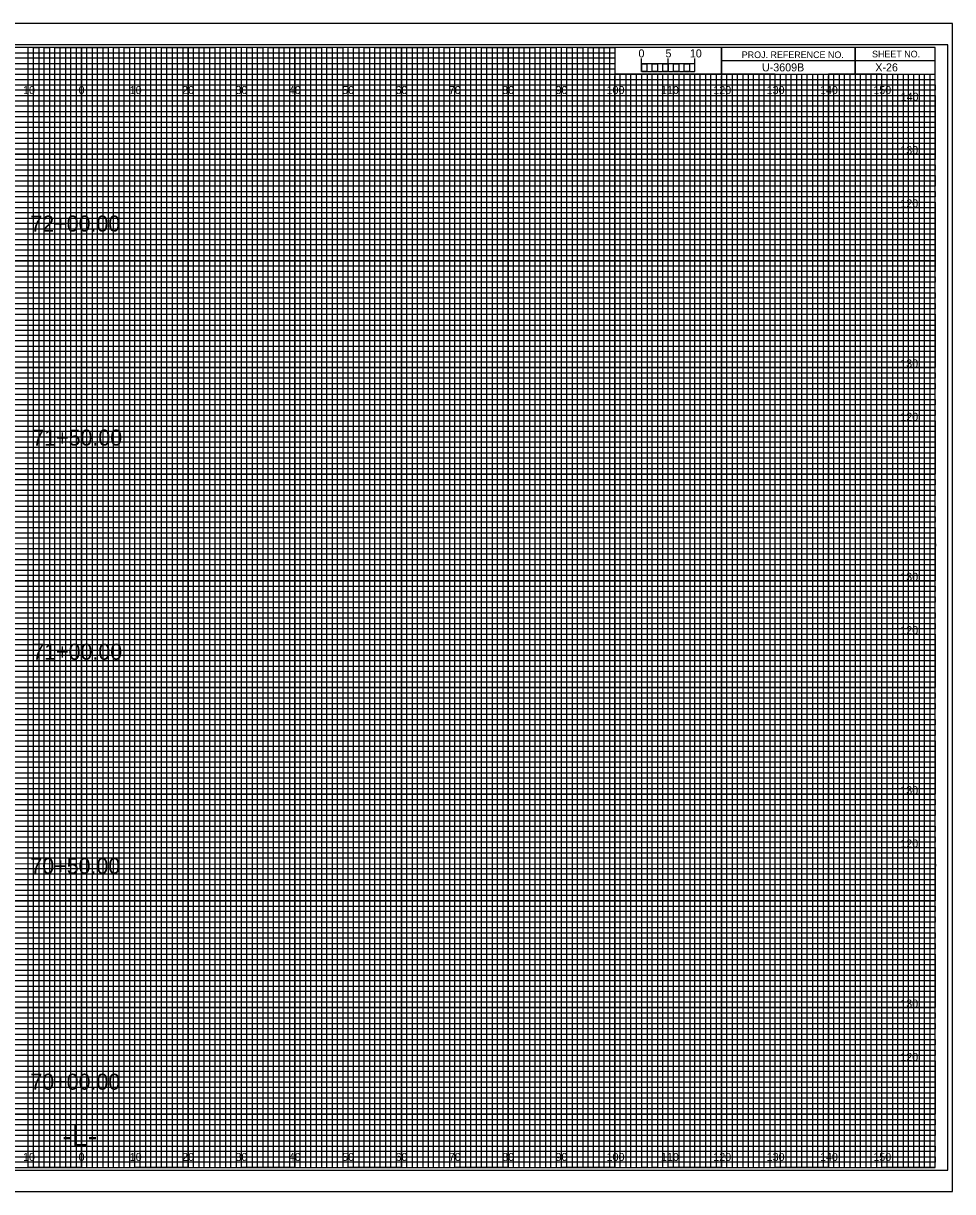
# Model space of a CAD drawing. Extents: x -13 to 329, y -17 to 10994.
# Drawn here: x 149.1 to 323.3, y 5275.5 to 5494.5 of the extents above; entities that cross this region are included whole.
import ezdxf

# ---------------------------------------------------------------- set-up
doc = ezdxf.new("R2010")
doc.units = 0
for name, color, linetype in [('Prop XS Alignment Label', 7, 'Continuous'), ('Prop XS Bar Scale Labels', 7, 'Continuous'), ('Prop XS Elevation Labels', 7, 'Continuous'), ('Prop XS Offset Labels', 7, 'Continuous'), ('Prop XS Project Number', 7, 'Continuous'), ('Prop XS Sheet Number', 7, 'Continuous'), ('Prop XS Station Labels', 7, 'Continuous'), ('Sheet Cross Section CELL', 7, 'Continuous'), ('Sheet Cross Section Grid Major CELL', 7, 'Continuous'), ('Sheet Cross Section Grid Middle CELL', 7, 'Continuous'), ('Sheet Cross Section Grid Minor 1 CELL', 7, 'Continuous'), ('Sheet Cross Section Grid Minor 2 CELL', 7, 'Continuous'), ('Sheet Cross Section Scale CELL', 7, 'Continuous'), ('Sheet Cutting Line CELL', 7, 'Continuous'), ('Sheet DOT Grid CELL', 7, 'Continuous'), ('Sheet Plot Border Inside CELL', 7, 'Continuous'), ('Sheet Plot Border Outside CELL', 7, 'Continuous')]:
    doc.layers.add(name, color=color, linetype=linetype)

msp = doc.modelspace()

# ---------------------------------------------------------------- linework, layer by layer
at = {"layer": 'Sheet Cross Section CELL'}
for p, q in [((305, 5490), (305, 5485)), ((305, 5485), (305, 5490)), ((280, 5487.5), (280, 5485)), ((320, 5487.49), (280, 5487.49)), ((280, 5485), (320, 5485))]:
    msp.add_line(p, q, dxfattribs=at)
for points in [[(320, 5490), (0, 5490), (0, 5280), (320, 5280)], [(280, 5490), (260, 5490), (260, 5485.03), (280, 5485.03)], [(320, 5490), (280, 5490), (280, 5485), (320, 5485)]]:
    msp.add_lwpolyline(points, close=True, dxfattribs=at)
at = {"layer": 'Sheet Cross Section Grid Major CELL'}
for p, q in [((150, 5490), (140, 5490)), ((150, 5280), (150, 5490)), ((170, 5490), (160, 5490)), ((160, 5490), (160, 5280)), ((170, 5280), (170, 5490)), ((190, 5490), (180, 5490)), ((180, 5490), (180, 5280)), ((190, 5280), (190, 5490)), ((210, 5490), (200, 5490)), ((200, 5490), (200, 5280)), ((210, 5280), (210, 5490)), ((230, 5490), (220, 5490)), ((220, 5490), (220, 5280)), ((230, 5280), (230, 5490)), ((250, 5490), (240, 5490)), ((240, 5490), (240, 5280)), ((250, 5280), (250, 5490)), ((260, 5490), (260, 5280)), ((270, 5280), (270, 5485)), ((290, 5485), (280, 5485)), ((280, 5485), (280, 5280)), ((290, 5280), (290, 5485)), ((310, 5485), (300, 5485)), ((300, 5485), (300, 5280)), ((310, 5280), (310, 5485)), ((160, 5280), (150, 5280)), ((180, 5280), (170, 5280)), ((200, 5280), (190, 5280)), ((220, 5280), (210, 5280)), ((240, 5280), (230, 5280)), ((260, 5280), (250, 5280)), ((280, 5280), (270, 5280)), ((300, 5280), (290, 5280)), ((320, 5280), (310, 5280)), ((320, 5280), (320, 5280))]:
    msp.add_line(p, q, dxfattribs=at)
for points in [[(0, 5480), (320, 5480), (320, 5470), (0, 5470)], [(0, 5460), (320, 5460), (320, 5450), (0, 5450)], [(0, 5440), (320, 5440), (320, 5430), (0, 5430)], [(0, 5420), (320, 5420), (320, 5410), (0, 5410)], [(0, 5400), (320, 5400), (320, 5390), (0, 5390)], [(0, 5380), (320, 5380), (320, 5370), (0, 5370)], [(0, 5360), (320, 5360), (320, 5350), (0, 5350)], [(0, 5340), (320, 5340), (320, 5330), (0, 5330)], [(0, 5320), (320, 5320), (320, 5310), (0, 5310)], [(0, 5300), (320, 5300), (320, 5290), (0, 5290)]]:
    msp.add_lwpolyline(points, dxfattribs=at)
at = {"layer": 'Sheet Cross Section Grid Middle CELL'}
for points in [[(145, 5280), (155, 5280), (155, 5490), (165, 5490), (165, 5280), (175, 5280), (175, 5490), (185, 5490), (185, 5280), (195, 5280), (195, 5490), (205, 5490), (205, 5280), (215, 5280), (215, 5490), (225, 5490), (225, 5280), (235, 5280), (235, 5490), (245, 5490), (245, 5280), (255, 5280), (255, 5490), (259.93, 5490), (260, 5490), (260, 5485), (264.99, 5485), (264.99, 5280), (275, 5280), (275, 5485), (285, 5485), (285, 5280), (295, 5280), (295, 5485), (305, 5485), (305, 5280), (315, 5280), (315, 5485)], [(0, 5485), (275, 5485)], [(0, 5465), (320, 5465), (320, 5475), (0, 5475)], [(0, 5445), (320, 5445), (320, 5455), (0, 5455)], [(0, 5425), (320, 5425), (320, 5435), (0, 5435)], [(0, 5405), (320, 5405), (320, 5415), (0, 5415)], [(0, 5385), (320, 5385), (320, 5395), (0, 5395)], [(0, 5365), (320, 5365), (320, 5375), (0, 5375)], [(0, 5345), (320, 5345), (320, 5355), (0, 5355)], [(0, 5325), (320, 5325), (320, 5335), (0, 5335)], [(0, 5305), (320, 5305), (320, 5315), (0, 5315)], [(0, 5285), (320, 5285), (320, 5295), (0, 5295)]]:
    msp.add_lwpolyline(points, dxfattribs=at)
at = {"layer": 'Sheet Cross Section Grid Minor 1 CELL'}
for p, q in [((0, 5489), (260, 5489)), ((260, 5489), (260, 5487.98)), ((260, 5487.98), (0, 5487.98)), ((0, 5487), (260, 5487)), ((260, 5487), (260, 5485.89)), ((260, 5485.89), (0, 5485.89)), ((0, 5484), (320, 5484))]:
    msp.add_line(p, q, dxfattribs=at)
for points in [[(0, 5483), (270, 5483), (320, 5483), (320, 5482), (0, 5482)], [(0, 5481), (320, 5481), (320, 5479), (0, 5479)], [(0, 5478), (320, 5478), (320, 5477), (0, 5476.98)], [(0, 5476), (320, 5476), (320, 5474), (0, 5474)], [(0, 5473), (320, 5473), (320, 5472), (0, 5472)], [(0, 5471), (320, 5471), (320, 5469), (0, 5469)], [(0, 5468), (320, 5468), (320, 5467), (0, 5467)], [(0, 5466), (320, 5466), (320, 5464), (0, 5464)], [(0, 5463), (320, 5463), (320, 5462), (0, 5462)], [(0, 5461), (320, 5461), (320, 5459), (0, 5459)], [(0, 5458), (320, 5458), (320, 5457), (0, 5457)], [(0, 5456), (320, 5456), (320, 5453.95), (320, 5453), (320, 5452), (0, 5452)], [(0, 5454), (320, 5454), (320, 5453), (0, 5453)], [(0, 5451), (320, 5451), (320, 5449), (0, 5449.03)], [(0, 5449.03), (320, 5449), (320, 5448), (0, 5448)], [(0, 5447), (320, 5447), (320, 5446), (0, 5446)], [(0, 5444), (320, 5444), (320, 5443), (0, 5443)], [(0, 5442), (320, 5442), (320, 5441), (0, 5441)], [(-0.07, 5438.89), (320, 5438.89), (320, 5437.88), (-0.07, 5437.88)], [(0, 5437), (320, 5437), (320, 5436), (0, 5436)], [(0, 5434), (320, 5434), (320, 5433), (0, 5433)], [(0, 5432), (320, 5432), (320, 5431), (0, 5431)], [(0, 5429), (320, 5429), (320, 5428), (0, 5428)], [(0, 5427), (320, 5427), (320, 5426), (0, 5426)], [(0, 5424), (320, 5424), (320, 5423), (0, 5423)], [(0, 5422), (320, 5422), (320, 5421), (0, 5421)], [(0, 5419), (320, 5419), (319.99, 5417.98), (0, 5418)], [(0, 5417), (320, 5417), (320, 5416), (0, 5416)], [(0, 5414), (320, 5414), (320, 5413), (0, 5413)], [(0, 5412), (320, 5412), (320, 5411), (0, 5411)], [(0, 5409), (320, 5409), (320, 5408), (0, 5408)], [(0, 5407), (320, 5407), (320, 5406), (0, 5406)], [(0, 5404), (320, 5404), (320, 5403), (0, 5403)], [(0, 5402), (320, 5402), (320, 5401), (0, 5401)], [(0, 5399), (320, 5399), (320, 5398), (0, 5398)], [(0, 5396.99), (320.07, 5396.91), (320, 5396), (0, 5396)], [(0, 5394), (320, 5394), (320, 5393), (0, 5393)], [(0, 5392), (320, 5392), (320, 5391), (0, 5391)], [(0, 5389), (320, 5389), (320, 5388), (0, 5388)], [(0, 5387), (320, 5387), (320, 5386), (0, 5386)], [(0, 5384), (320, 5384), (320, 5383), (0, 5383)], [(0, 5382), (320, 5382), (320, 5381), (0, 5381)], [(0, 5379), (320, 5379), (320, 5378), (0, 5378)], [(0, 5377), (320, 5377), (320, 5376), (0, 5376)], [(0, 5374), (320, 5374), (320, 5373), (0, 5373)], [(0, 5372), (320, 5372), (320, 5371), (0, 5371)], [(0, 5369), (320, 5369), (320, 5368), (0, 5368)], [(0, 5367), (320, 5367), (320, 5366), (0, 5366)], [(0, 5364), (320, 5364), (320, 5363), (0, 5363)], [(0, 5362), (320, 5362), (320, 5361), (0, 5361)], [(0, 5359), (320, 5359), (319.99, 5357.98), (0, 5358)], [(0, 5357), (320, 5357), (320, 5356), (0, 5356)], [(0, 5354), (320, 5354), (320, 5353), (0, 5353)], [(0, 5352), (320, 5352), (320, 5351), (0, 5351)], [(0, 5349), (320, 5349), (320, 5348), (0, 5348)], [(0, 5347), (320, 5347), (320, 5346), (0, 5346)], [(0, 5344), (320, 5344), (320, 5343), (0, 5343)], [(0, 5342), (320, 5342), (320, 5341), (0, 5341)], [(0, 5339), (320, 5339), (320, 5338), (0, 5338)], [(0, 5336.99), (320.07, 5336.91), (320, 5336), (0, 5336)], [(0, 5334), (320, 5334), (320, 5333), (0, 5333)], [(0, 5332), (320, 5332), (320, 5331), (0, 5331)], [(0, 5329), (320, 5329), (320, 5328), (0, 5328)], [(0, 5327), (320, 5327), (320, 5326), (0, 5326)], [(0, 5324), (320, 5324), (320, 5323), (0, 5323)], [(0, 5322), (320, 5322), (320, 5321), (0, 5321)], [(0, 5319), (320, 5319), (320, 5318), (0, 5318)], [(0, 5317), (320, 5317), (320, 5316), (0, 5316)], [(0, 5314), (320, 5314), (320, 5313), (0, 5313)], [(0, 5312), (320, 5312), (320, 5311), (0, 5311)], [(0, 5309), (320, 5309), (320, 5308), (0, 5308)], [(0, 5307), (320, 5307), (320, 5306), (0, 5306)], [(0, 5304), (320, 5304), (320, 5303), (0, 5303)], [(0, 5302), (320, 5302), (320, 5301), (0, 5301)], [(0, 5299), (320, 5299), (320, 5298), (0, 5298)], [(0, 5297), (320, 5297), (320, 5296), (0, 5296)], [(0, 5294), (320, 5294), (320, 5293), (0, 5293)], [(0, 5292), (320, 5292), (320, 5291), (0, 5291)], [(0, 5289), (320, 5289), (320, 5288), (0, 5288)], [(0, 5287), (320, 5287), (320, 5286), (0, 5286)], [(0, 5284), (320, 5284), (320, 5283), (0, 5283)], [(0, 5282), (320, 5282), (320, 5281), (0, 5281)]]:
    msp.add_lwpolyline(points, dxfattribs=at)
at = {"layer": 'Sheet Cross Section Grid Minor 2 CELL'}
for p, q in [((267, 5485), (266.01, 5485)), ((266.01, 5485), (266.01, 5280)), ((267, 5280), (267, 5485)), ((269, 5485), (268, 5485)), ((268, 5485), (268, 5280)), ((269, 5280), (269, 5485)), ((266.01, 5280), (265, 5280)), ((268, 5280), (267, 5280))]:
    msp.add_line(p, q, dxfattribs=at)
for points in [[(150, 5280), (151, 5280), (151, 5490), (152, 5490), (152, 5280)], [(152, 5280), (153, 5280), (153, 5490), (154, 5490), (154, 5280)], [(155, 5280), (156, 5280), (156, 5490), (157, 5490), (157, 5280)], [(157, 5280), (158, 5280), (158, 5490), (159, 5490), (159, 5280)], [(160, 5280), (161, 5280), (161, 5490), (162, 5490), (162, 5280)], [(162, 5280), (163, 5280), (163, 5490), (164, 5490), (164, 5280)], [(165, 5280), (166, 5280), (166, 5490), (167, 5490), (167, 5280)], [(167, 5280), (168, 5280), (168, 5490), (169, 5490), (169, 5280)], [(170, 5280), (171, 5280), (171, 5490), (172, 5490), (172, 5280)], [(172, 5280), (173, 5280), (173, 5490), (174, 5490), (174, 5280)], [(175, 5280), (176, 5280), (176, 5490), (177, 5490), (177, 5280)], [(177, 5280), (178, 5280), (178, 5490), (179, 5490), (179, 5280)], [(180, 5280), (181, 5280), (181, 5490), (182, 5490), (182, 5280)], [(182, 5280), (183, 5280), (183, 5490), (184, 5490), (184, 5280)], [(185, 5280), (186, 5280), (186, 5490), (187, 5490), (187, 5280)], [(187, 5280), (188, 5280), (188, 5490), (189, 5490), (189, 5280)], [(190, 5280), (191, 5280), (191, 5490), (192, 5490), (192, 5280)], [(192, 5280), (193, 5280), (193, 5490), (194, 5490), (194, 5280)], [(195, 5280), (196, 5280), (196, 5490), (197, 5490), (197, 5280)], [(197, 5280), (198, 5280), (198, 5490), (199, 5490), (199, 5280)], [(200, 5280), (201, 5280), (201, 5490), (202, 5490), (202, 5280)], [(202, 5280), (203, 5280), (203, 5490), (204, 5490), (204, 5280)], [(205, 5280), (206, 5280), (206, 5490), (207, 5490), (207, 5280)], [(207, 5280), (208, 5280), (208, 5490), (209, 5490), (209, 5280)], [(210, 5280), (211, 5280), (211, 5490), (212, 5490), (212, 5280)], [(212, 5280), (213, 5280), (213, 5490), (214, 5490), (214, 5280)], [(215, 5280), (216, 5280), (216, 5490), (217, 5490), (217, 5280)], [(217, 5280), (218, 5280), (218, 5490), (219, 5490), (219, 5280)], [(220, 5280), (221, 5280), (221, 5490), (222, 5490), (222, 5280)], [(222, 5280), (223, 5280), (223, 5490), (224, 5490), (224, 5280)], [(225, 5280), (226, 5280), (226, 5490), (227, 5490), (227, 5280)], [(227, 5280), (228, 5280), (228, 5490), (229, 5490), (229, 5280)], [(230, 5280), (231, 5280), (231, 5490), (232, 5490), (232, 5280)], [(232, 5280), (233, 5280), (233, 5490), (234, 5490), (234, 5280)], [(235, 5280), (236, 5280), (236, 5490), (237, 5490), (237, 5280)], [(237, 5280), (238, 5280), (238, 5490), (239, 5490), (239, 5280)], [(240, 5280), (241, 5280), (241, 5490), (242, 5490), (242, 5280)], [(242, 5280), (243, 5280), (243, 5490), (244, 5490), (244, 5280)], [(245, 5280), (246, 5280), (246, 5490), (247, 5490), (247, 5280)], [(247, 5280), (248, 5280), (248, 5490), (249, 5490), (249, 5280)], [(250, 5280), (251, 5280), (251, 5490), (252, 5490), (252, 5280)], [(252, 5280), (253, 5280), (253, 5490), (254, 5490), (254, 5280)], [(255, 5280), (256, 5280), (256, 5490), (257, 5490), (257, 5280)], [(257, 5280), (258, 5280), (258, 5490), (259, 5490), (259, 5280)], [(260, 5280), (261, 5280), (261, 5485), (262.02, 5485), (262.02, 5280)], [(262, 5280), (263, 5280), (263, 5485), (263.99, 5485), (263.99, 5280)], [(270, 5280), (270.98, 5280), (270.98, 5485), (272, 5485), (272, 5280)], [(272, 5280), (273, 5280), (273, 5485), (274.05, 5485), (274.05, 5280)], [(275, 5280), (276, 5280), (276, 5485), (277, 5485), (277, 5280)], [(277, 5280), (278, 5280), (278, 5485), (279, 5485), (279, 5280)], [(280, 5280), (281, 5280), (281, 5485), (282, 5485), (282, 5280)], [(282, 5280), (283, 5280), (283, 5485), (284, 5485), (284, 5280)], [(285, 5280), (286, 5280), (286, 5485), (287, 5485), (287, 5280)], [(287, 5280), (288, 5280), (288, 5485), (289, 5485), (289, 5280)], [(290, 5280), (291, 5280), (291, 5485), (292, 5485), (292, 5280)], [(292, 5280), (293, 5280), (293, 5485), (294, 5485), (294, 5280)], [(295, 5280), (296, 5280), (296, 5485), (297, 5485), (297, 5280)], [(297, 5280), (298, 5280), (298, 5485), (299, 5485), (299, 5280)], [(300, 5280), (301, 5280), (301, 5485), (302, 5485), (302, 5280)], [(302, 5280), (303, 5280), (303, 5485), (304, 5485), (304, 5280)], [(305, 5280), (306, 5280), (306, 5485), (307, 5485), (307, 5280)], [(307, 5280), (308, 5280), (308, 5485), (309, 5485), (309, 5280)], [(310, 5280), (311, 5280), (311, 5485), (312, 5485), (312, 5280)], [(312, 5280), (313, 5280), (313, 5485), (314, 5485), (314, 5280)], [(315, 5280), (316, 5280), (316, 5485), (317, 5485), (317, 5280)], [(317, 5280), (318, 5280), (318, 5485), (319, 5485), (319, 5280)]]:
    msp.add_lwpolyline(points, dxfattribs=at)
at = {"layer": 'Sheet Cross Section Scale CELL'}
for p, q in [((265, 5485.49), (265, 5487.9)), ((265, 5486.9), (265, 5487.9)), ((270, 5485.49), (270, 5487.9)), ((275, 5485.49), (275, 5487.9)), ((275, 5486.9), (275, 5487.9))]:
    msp.add_line(p, q, dxfattribs=at)
for points in [[(275, 5486.9), (265, 5486.9), (265, 5485.49), (275, 5485.49)], [(265, 5486.9), (266, 5486.9), (266, 5485.49), (265, 5485.49)], [(267, 5486.9), (268, 5486.9), (268, 5485.49), (267, 5485.49)], [(269, 5486.9), (270, 5486.9), (270, 5485.49), (269, 5485.49)], [(271, 5486.9), (272, 5486.9), (272, 5485.49), (271, 5485.49)], [(273, 5486.9), (274, 5486.9), (274, 5485.49), (273, 5485.49)]]:
    msp.add_lwpolyline(points, close=True, dxfattribs=at)
at = {"layer": 'Sheet Cutting Line CELL'}
for p, q in [((323.3, 5494.5), (-13.4, 5494.5)), ((-13.4, 5275.5), (323.3, 5275.5))]:
    msp.add_line(p, q, dxfattribs=at)
at = {"layer": 'Sheet DOT Grid CELL'}
for p, q in [((150, 5280), (150, 5490)), ((160, 5280), (160, 5490)), ((170, 5280), (170, 5490)), ((180, 5280), (180, 5490)), ((190, 5280), (190, 5490)), ((200, 5280), (200, 5490)), ((210, 5280), (210, 5490)), ((220, 5280), (220, 5490)), ((230, 5280), (230, 5490)), ((240, 5280), (240, 5490)), ((250, 5280), (250, 5490)), ((260, 5280), (260, 5484.69)), ((270, 5280), (270, 5484.69)), ((280, 5280), (280, 5484.69)), ((290, 5280), (290, 5484.69)), ((300, 5280), (300, 5484.69)), ((310, 5280), (310, 5484.69)), ((0, 5480), (320, 5480)), ((0, 5470), (320, 5470)), ((0, 5460), (320, 5460)), ((0, 5450), (320, 5450)), ((0, 5440), (320, 5440)), ((0, 5430), (320, 5430)), ((0, 5420), (320, 5420)), ((0, 5410), (320, 5410)), ((0, 5400), (320, 5400)), ((0, 5390), (320, 5390)), ((0, 5380), (320, 5380)), ((0, 5370), (320, 5370)), ((0, 5360), (320, 5360)), ((0, 5350), (320, 5350)), ((0, 5340), (320, 5340)), ((0, 5330), (320, 5330)), ((0, 5320), (320, 5320)), ((0, 5310), (320, 5310)), ((0, 5300), (320, 5300)), ((0, 5290), (320, 5290))]:
    msp.add_line(p, q, dxfattribs=at)
at = {"layer": 'Sheet Plot Border Inside CELL'}
msp.add_lwpolyline([(-10.8, 5279.5), (322.4, 5279.5), (322.4, 5490.5), (-10.8, 5490.5)], close=True, dxfattribs=at)
at = {"layer": 'Sheet Plot Border Outside CELL'}
msp.add_lwpolyline([(-13.4, 5275.5), (323.3, 5275.5), (323.3, 5494.5), (-13.4, 5494.5)], close=True, dxfattribs=at)

# ---------------------------------------------------------------- texts
at = {"layer": 'Prop XS Alignment Label'}
msp.add_text('-L-', height=4, dxfattribs=at).set_placement((156.42, 5284))
at = {"layer": 'Prop XS Bar Scale Labels'}
for s, p in [('5', (269.47, 5488.12)), ('10', (274.04, 5488.12))]:
    msp.add_text(s, height=1.5, dxfattribs=at).set_placement(p)
at = {"layer": 'Prop XS Elevation Labels'}
for s, p in [('140', (313.57, 5480)), ('130', (313.49, 5470)), ('120', (313.5, 5460)), ('130', (313.49, 5430)), ('120', (313.5, 5420)), ('130', (313.49, 5390)), ('120', (313.5, 5380)), ('130', (313.49, 5350)), ('120', (313.5, 5340)), ('130', (313.49, 5310)), ('120', (313.5, 5300))]:
    msp.add_text(s, height=1.5, dxfattribs=at).set_placement(p)
at = {"layer": 'Prop XS Offset Labels'}
for s, p in [('10', (149.04, 5481.25)), ('0', (159.45, 5481.25)), ('0', (159.45, 5481.25)), ('10', (169.04, 5481.25)), ('20', (178.86, 5481.25)), ('30', (188.86, 5481.25)), ('40', (198.86, 5481.25)), ('50', (208.86, 5481.25)), ('60', (218.86, 5481.25)), ('70', (228.86, 5481.25)), ('80', (238.86, 5481.25)), ('90', (248.86, 5481.25)), ('100', (258.44, 5481.25)), ('110', (268.62, 5481.25)), ('120', (278.44, 5481.25)), ('130', (288.44, 5481.25)), ('140', (298.44, 5481.25)), ('150', (308.44, 5481.25)), ('10', (149.04, 5281.25)), ('0', (159.45, 5281.25)), ('0', (159.45, 5281.25)), ('10', (169.04, 5281.25)), ('20', (178.86, 5281.25)), ('30', (188.86, 5281.25)), ('40', (198.86, 5281.25)), ('50', (208.86, 5281.25)), ('60', (218.86, 5281.25)), ('70', (228.86, 5281.25)), ('80', (238.86, 5281.25)), ('90', (248.86, 5281.25)), ('100', (258.44, 5281.25)), ('110', (268.62, 5281.25)), ('120', (278.44, 5281.25)), ('130', (288.44, 5281.25)), ('140', (298.44, 5281.25)), ('150', (308.44, 5281.25))]:
    msp.add_text(s, height=1.5, dxfattribs=at).set_placement(p)
at = {"layer": 'Prop XS Project Number'}
msp.add_text('U-3609B', height=1.5, dxfattribs=at).set_placement((287.56, 5485.5))
at = {"layer": 'Prop XS Sheet Number'}
msp.add_text('X-26', height=1.5, dxfattribs=at).set_placement((308.8, 5485.5))
at = {"layer": 'Prop XS Station Labels'}
for s, p in [('72+00.00', (150.41, 5455.47)), ('71+50.00', (150.77, 5415.35)), ('71+00.00', (150.77, 5375.21)), ('70+50.00', (150.41, 5335.06)), ('70+00.00', (150.41, 5294.61))]:
    msp.add_text(s, height=3, dxfattribs=at).set_placement(p)
at = {"layer": 'Sheet Cross Section CELL'}
for s, p in [('PROJ. REFERENCE NO.', (283.77, 5487.99)), ('SHEET NO.', (308.19, 5488.12))]:
    msp.add_text(s, height=1.25, dxfattribs=at).set_placement(p)
at = {"layer": 'Sheet Cross Section Scale CELL'}
msp.add_text('0', height=1.5, dxfattribs=at).set_placement((264.41, 5488.12))

doc.saveas('drawing.dxf')
